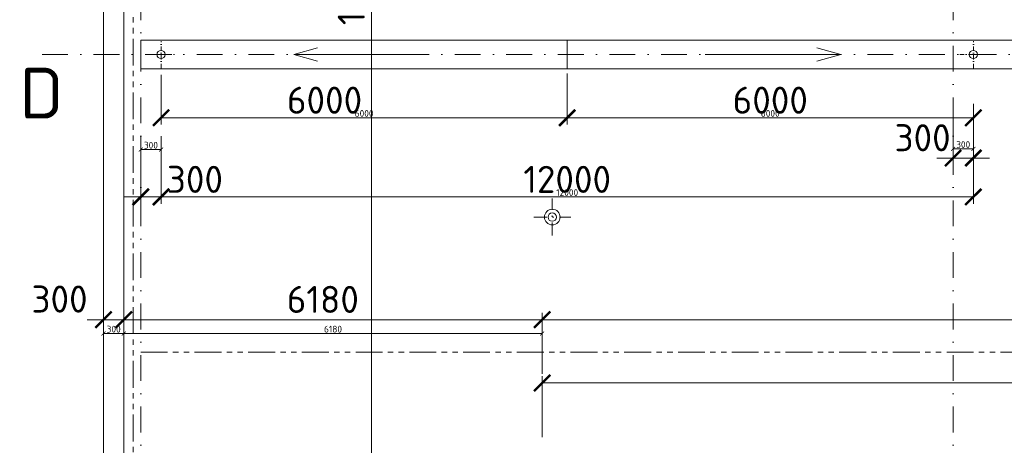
# Model space of a CAD drawing. Header units: millimetres. Extents: x -15830 to 4680139, y -28864 to 2281735.
# Tile 394 of 577: x 218140 to 232686, y 283806 to 290099. Entities that reach past the tile are written whole.
import ezdxf

# ---------------------------------------------------------------- set-up
doc = ezdxf.new("R2010")
doc.units = ezdxf.units.MM
for name, pattern in [('CENTERX2', [101.6, 63.5, -12.7, 12.7, -12.7]), ('DASHDOT', [25.4, 12.7, -6.35, 0, -6.35]), ('PHANTOM2', [31.75, 15.875, -3.175, 3.175, -3.175, 3.175, -3.175])]:
    doc.linetypes.add(name, pattern=pattern)
for name, color, linetype, lineweight in [('A99_N_koty-200', 5, 'Continuous', 5), ('A99_N_koty-200 @ 200', 5, 'Continuous', 5), ('A99_N_koty-200 @ 50', 5, 'Continuous', 5), ('A99_N_koty-vysk', 160, 'Continuous', 5), ('A99_N_txt-popis-200', 240, 'Continuous', 5), ('A99_S_kce-demolice', 30, 'Continuous', 20), ('A99_S_kce-pohl', 7, 'Continuous', 5), ('A99_S_osy', 1, 'CENTERX2', 5)]:
    doc.layers.add(name, color=color, linetype=linetype, lineweight=lineweight)
doc.styles.add('A99_kota', font='isocpeur.ttf', dxfattribs={"height": 2})
doc.styles.add('ad_popis 100', font='isocpeur.ttf', dxfattribs={"height": 200})
doc.dimstyles.new('A99_kota_200 new', dxfattribs={"dimscale": 200, "dimtxt": 2, "dimasz": 1.2, "dimexe": 0.5, "dimexo": 1.5, "dimgap": 0.3, "dimtad": 1, "dimdec": 0, "dimzin": 3, "dimdsep": 46, "dimtxsty": 'A99_kota', "dimblk": 'ARCHTICK', "dimcen": 2.5, "dimazin": 2, "dimtfac": 0.75, "dimtdec": 0, "dimtmove": 2, "dimatfit": 0, "dimfxl": 0, "dimtolj": 1, "dimtzin": 0, "dimlwd": 5, "dimlwe": 5, "dimarcsym": 0})

# ---------------------------------------------------------------- blocks, each defined once
blk = doc.blocks.new('_ArchTick')
at = {"color": 0, "linetype": 'ByBlock', "const_width": 0.15}
blk.add_lwpolyline([(-0.5, -0.5), (0.5, 0.5)], dxfattribs=at)
blk = doc.blocks.new('*D321')
at = {"layer": 'A99_N_koty-200', "color": 0, "linetype": 'Continuous', "lineweight": 5, "transparency": 16777216}
for p, q in [((219379, 285663), (219379, 285763)), ((219679, 285663), (219679, 285763)), ((219379, 285663), (219139, 285663)), ((219379, 285663), (219679, 285663)), ((219679, 285663), (219919, 285663))]:
    blk.add_line(p, q, dxfattribs=at)
at = {"layer": 'Defpoints', "color": 0, "linetype": 'Continuous', "transparency": 16777216}
for p in [(219379, 285663), (219679, 285663), (219679, 285663)]:
    blk.add_point(p, dxfattribs=at)
at = {"layer": 'A99_N_koty-200', "color": 0, "linetype": 'Continuous', "lineweight": 5, "transparency": 16777216, "xscale": 240, "yscale": 240, "zscale": 240}
blk.add_blockref('_ArchTick', (219379, 285663), dxfattribs=at)
at = {"layer": 'A99_N_koty-200', "color": 0, "linetype": 'Continuous', "lineweight": 5, "transparency": 16777216, "xscale": 240, "yscale": 240, "zscale": 240, "rotation": 180}
blk.add_blockref('_ArchTick', (219679, 285663), dxfattribs=at)
at = {"layer": 'A99_N_koty-200', "color": 0, "linetype": 'Continuous', "transparency": 16777216, "insert": (218729, 285968), "char_height": 400, "attachment_point": 5, "style": 'A99_kota'}
blk.add_mtext('\\A1;300', dxfattribs=at)
blk = doc.blocks.new('*D322')
at = {"layer": 'A99_N_koty-200', "color": 0, "linetype": 'Continuous', "lineweight": 5, "transparency": 16777216}
for p, q in [((219379, 285588), (219379, 285433)), ((219679, 285588), (219679, 285433)), ((219379, 285458), (219679, 285458))]:
    blk.add_line(p, q, dxfattribs=at)
at = {"layer": 'Defpoints', "color": 0, "linetype": 'Continuous', "transparency": 16777216}
for p in [(219379, 285663), (219679, 285663), (219679, 285458)]:
    blk.add_point(p, dxfattribs=at)
at = {"layer": 'A99_N_koty-200', "color": 0, "linetype": 'Continuous', "lineweight": 5, "transparency": 16777216, "xscale": 60, "yscale": 60, "zscale": 60, "rotation": 180}
blk.add_blockref('_ArchTick', (219379, 285458), dxfattribs=at)
at = {"layer": 'A99_N_koty-200', "color": 0, "linetype": 'Continuous', "lineweight": 5, "transparency": 16777216, "xscale": 60, "yscale": 60, "zscale": 60}
blk.add_blockref('_ArchTick', (219679, 285458), dxfattribs=at)
at = {"layer": 'A99_N_koty-200', "color": 0, "linetype": 'Continuous', "transparency": 16777216, "insert": (219529, 285523), "char_height": 100, "attachment_point": 5, "style": 'A99_kota'}
blk.add_mtext('\\A1;300', dxfattribs=at)
blk = doc.blocks.new('*D323')
at = {"layer": 'A99_N_koty-200', "color": 0, "linetype": 'Continuous', "lineweight": 5, "transparency": 16777216}
for p, q in [((219679, 285663), (219679, 285763)), ((225859, 284863), (225859, 285763)), ((219679, 285663), (225859, 285663))]:
    blk.add_line(p, q, dxfattribs=at)
at = {"layer": 'Defpoints', "color": 0, "linetype": 'Continuous', "transparency": 16777216}
for p in [(219679, 285663), (225859, 285663), (225859, 283533)]:
    blk.add_point(p, dxfattribs=at)
at = {"layer": 'A99_N_koty-200', "color": 0, "linetype": 'Continuous', "lineweight": 5, "transparency": 16777216, "xscale": 240, "yscale": 240, "zscale": 240, "rotation": 180}
blk.add_blockref('_ArchTick', (219679, 285663), dxfattribs=at)
at = {"layer": 'A99_N_koty-200', "color": 0, "linetype": 'Continuous', "lineweight": 5, "transparency": 16777216, "xscale": 240, "yscale": 240, "zscale": 240}
blk.add_blockref('_ArchTick', (225859, 285663), dxfattribs=at)
at = {"layer": 'A99_N_koty-200', "color": 0, "linetype": 'Continuous', "transparency": 16777216, "insert": (222619, 285963), "char_height": 400, "attachment_point": 5, "style": 'A99_kota'}
blk.add_mtext('\\A1;6180', dxfattribs=at)
blk = doc.blocks.new('*D324')
at = {"layer": 'A99_N_koty-200', "color": 0, "linetype": 'Continuous', "lineweight": 5, "transparency": 16777216}
for p, q in [((219679, 285588), (219679, 285433)), ((219679, 285458), (225859, 285458)), ((225859, 285258), (225859, 285483))]:
    blk.add_line(p, q, dxfattribs=at)
at = {"layer": 'Defpoints', "color": 0, "linetype": 'Continuous', "transparency": 16777216}
for p in [(219679, 285663), (225859, 285458), (225859, 283533)]:
    blk.add_point(p, dxfattribs=at)
at = {"layer": 'A99_N_koty-200', "color": 0, "linetype": 'Continuous', "lineweight": 5, "transparency": 16777216, "xscale": 60, "yscale": 60, "zscale": 60, "rotation": 180}
blk.add_blockref('_ArchTick', (219679, 285458), dxfattribs=at)
at = {"layer": 'A99_N_koty-200', "color": 0, "linetype": 'Continuous', "lineweight": 5, "transparency": 16777216, "xscale": 60, "yscale": 60, "zscale": 60}
blk.add_blockref('_ArchTick', (225859, 285458), dxfattribs=at)
at = {"layer": 'A99_N_koty-200', "color": 0, "linetype": 'Continuous', "transparency": 16777216, "insert": (222769, 285523), "char_height": 100, "attachment_point": 5, "style": 'A99_kota'}
blk.add_mtext('\\A1;6180', dxfattribs=at)
blk = doc.blocks.new('*D325')
at = {"layer": 'A99_N_koty-200', "color": 0, "linetype": 'Continuous', "lineweight": 5, "transparency": 16777216}
for p, q in [((225859, 284863), (225859, 285763)), ((358549, 284863), (358549, 285763)), ((225859, 285663), (358549, 285663))]:
    blk.add_line(p, q, dxfattribs=at)
at = {"layer": 'Defpoints', "color": 0, "linetype": 'Continuous', "transparency": 16777216}
for p in [(358549, 285663), (225859, 283533), (358549, 283533)]:
    blk.add_point(p, dxfattribs=at)
at = {"layer": 'A99_N_koty-200', "color": 0, "linetype": 'Continuous', "lineweight": 5, "transparency": 16777216, "xscale": 240, "yscale": 240, "zscale": 240, "rotation": 180}
blk.add_blockref('_ArchTick', (225859, 285663), dxfattribs=at)
at = {"layer": 'A99_N_koty-200', "color": 0, "linetype": 'Continuous', "lineweight": 5, "transparency": 16777216, "xscale": 240, "yscale": 240, "zscale": 240}
blk.add_blockref('_ArchTick', (358549, 285663), dxfattribs=at)
at = {"layer": 'A99_N_koty-200', "color": 0, "linetype": 'Continuous', "transparency": 16777216, "insert": (285791, 285963), "char_height": 400, "attachment_point": 5, "style": 'A99_kota'}
blk.add_mtext('\\A1;132690', dxfattribs=at)
blk = doc.blocks.new('*D326')
at = {"layer": 'A99_N_koty-200', "color": 0, "linetype": 'Continuous', "lineweight": 5, "transparency": 16777216}
for p, q in [((225859, 285463), (225859, 285688)), ((358549, 285463), (358549, 285688)), ((225859, 285663), (358549, 285663))]:
    blk.add_line(p, q, dxfattribs=at)
at = {"layer": 'Defpoints', "color": 0, "linetype": 'Continuous', "transparency": 16777216}
for p in [(358549, 285663), (225859, 283533), (358549, 283533)]:
    blk.add_point(p, dxfattribs=at)
at = {"layer": 'A99_N_koty-200', "color": 0, "linetype": 'Continuous', "lineweight": 5, "transparency": 16777216, "xscale": 60, "yscale": 60, "zscale": 60, "rotation": 180}
blk.add_blockref('_ArchTick', (225859, 285663), dxfattribs=at)
at = {"layer": 'A99_N_koty-200', "color": 0, "linetype": 'Continuous', "lineweight": 5, "transparency": 16777216, "xscale": 60, "yscale": 60, "zscale": 60}
blk.add_blockref('_ArchTick', (358549, 285663), dxfattribs=at)
at = {"layer": 'A99_N_koty-200', "color": 0, "linetype": 'Continuous', "transparency": 16777216, "insert": (292204, 285728), "char_height": 100, "attachment_point": 5, "style": 'A99_kota'}
blk.add_mtext('\\A1;132690', dxfattribs=at)
blk = doc.blocks.new('*D81')
at = {"layer": 'A99_N_koty-200', "color": 0, "linetype": 'Continuous', "lineweight": 5, "transparency": 16777216}
for p, q in [((224139, 295633), (223239, 295633)), ((223339, 283533), (223339, 295633)), ((224139, 283533), (223239, 283533))]:
    blk.add_line(p, q, dxfattribs=at)
at = {"layer": 'Defpoints', "color": 0, "linetype": 'Continuous', "transparency": 16777216}
for p in [(223339, 295633), (225859, 295633), (225859, 283533)]:
    blk.add_point(p, dxfattribs=at)
at = {"layer": 'A99_N_koty-200', "color": 0, "linetype": 'Continuous', "lineweight": 5, "transparency": 16777216, "xscale": 240, "yscale": 240, "zscale": 240}
for p, rotation in [((223339, 295633), 89.9999999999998), ((223339, 283533), 269.9999999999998)]:
    blk.add_blockref('_ArchTick', p, dxfattribs=dict(at, rotation=rotation))
at = {"layer": 'A99_N_koty-200', "color": 0, "linetype": 'Continuous', "transparency": 16777216, "insert": (223039, 290628), "char_height": 400, "attachment_point": 5, "rotation": 90, "style": 'A99_kota'}
blk.add_mtext('\\A1;12100', dxfattribs=at)
blk = doc.blocks.new('*D82')
at = {"layer": 'A99_N_koty-200', "color": 0, "linetype": 'Continuous', "lineweight": 5, "transparency": 16777216}
for p, q in [((223539, 295633), (223314, 295633)), ((223339, 283533), (223339, 295633)), ((223539, 283533), (223314, 283533))]:
    blk.add_line(p, q, dxfattribs=at)
at = {"layer": 'Defpoints', "color": 0, "linetype": 'Continuous', "transparency": 16777216}
for p in [(223339, 295633), (225859, 295633), (225859, 283533)]:
    blk.add_point(p, dxfattribs=at)
at = {"layer": 'A99_N_koty-200', "color": 0, "linetype": 'Continuous', "lineweight": 5, "transparency": 16777216, "xscale": 60, "yscale": 60, "zscale": 60}
for p, rotation in [((223339, 295633), 89.9999999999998), ((223339, 283533), 269.9999999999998)]:
    blk.add_blockref('_ArchTick', p, dxfattribs=dict(at, rotation=rotation))
at = {"layer": 'A99_N_koty-200', "color": 0, "linetype": 'Continuous', "transparency": 16777216, "insert": (223039, 290628), "char_height": 100, "attachment_point": 5, "rotation": 90, "style": 'A99_kota'}
blk.add_mtext('\\A1;12100', dxfattribs=at)
blk = doc.blocks.new('*D532')
at = {"layer": 'A99_N_koty-200', "color": 0, "linetype": 'Continuous', "lineweight": 5, "transparency": 16777216}
for p, q in [((231929, 288853), (231929, 287953)), ((232229, 288853), (232229, 287953)), ((231929, 288053), (231689, 288053)), ((231929, 288053), (232229, 288053)), ((232229, 288053), (232469, 288053))]:
    blk.add_line(p, q, dxfattribs=at)
at = {"layer": 'Defpoints', "color": 0, "linetype": 'Continuous', "transparency": 16777216}
for p in [(232229, 289583), (231929, 289318), (232229, 288053)]:
    blk.add_point(p, dxfattribs=at)
at = {"layer": 'A99_N_koty-200', "color": 0, "linetype": 'Continuous', "lineweight": 5, "transparency": 16777216, "xscale": 240, "yscale": 240, "zscale": 240}
blk.add_blockref('_ArchTick', (231929, 288053), dxfattribs=at)
at = {"layer": 'A99_N_koty-200', "color": 0, "linetype": 'Continuous', "lineweight": 5, "transparency": 16777216, "xscale": 240, "yscale": 240, "zscale": 240, "rotation": 180}
blk.add_blockref('_ArchTick', (232229, 288053), dxfattribs=at)
at = {"layer": 'A99_N_koty-200', "color": 0, "linetype": 'Continuous', "transparency": 16777216, "insert": (231479, 288353), "char_height": 400, "attachment_point": 5, "style": 'A99_kota'}
blk.add_mtext('\\A1;300', dxfattribs=at)
blk = doc.blocks.new('*D533')
at = {"layer": 'A99_N_koty-200', "color": 0, "linetype": 'Continuous', "lineweight": 5, "transparency": 16777216}
for p, q in [((231929, 288388), (231929, 288163)), ((232229, 288388), (232229, 288163)), ((231929, 288188), (232229, 288188))]:
    blk.add_line(p, q, dxfattribs=at)
at = {"layer": 'Defpoints', "color": 0, "linetype": 'Continuous', "transparency": 16777216}
for p in [(232229, 289583), (231929, 289318), (232229, 288188)]:
    blk.add_point(p, dxfattribs=at)
at = {"layer": 'A99_N_koty-200', "color": 0, "linetype": 'Continuous', "lineweight": 5, "transparency": 16777216, "xscale": 60, "yscale": 60, "zscale": 60, "rotation": 180}
blk.add_blockref('_ArchTick', (231929, 288188), dxfattribs=at)
at = {"layer": 'A99_N_koty-200', "color": 0, "linetype": 'Continuous', "lineweight": 5, "transparency": 16777216, "xscale": 60, "yscale": 60, "zscale": 60}
blk.add_blockref('_ArchTick', (232229, 288188), dxfattribs=at)
at = {"layer": 'A99_N_koty-200', "color": 0, "linetype": 'Continuous', "transparency": 16777216, "insert": (232079, 288253), "char_height": 100, "attachment_point": 5, "style": 'A99_kota'}
blk.add_mtext('\\A1;300', dxfattribs=at)
blk = doc.blocks.new('*D534')
at = {"layer": 'A99_N_koty-200', "color": 0, "linetype": 'Continuous', "lineweight": 5, "transparency": 16777216}
for p, q in [((219929, 288278), (219929, 287378)), ((220229, 288278), (220229, 287378)), ((219929, 287478), (219689, 287478)), ((219929, 287478), (220229, 287478)), ((220229, 287478), (220469, 287478))]:
    blk.add_line(p, q, dxfattribs=at)
at = {"layer": 'Defpoints', "color": 0, "linetype": 'Continuous', "transparency": 16777216}
for p in [(220229, 289583), (219929, 289308), (220229, 287478)]:
    blk.add_point(p, dxfattribs=at)
at = {"layer": 'A99_N_koty-200', "color": 0, "linetype": 'Continuous', "lineweight": 5, "transparency": 16777216, "xscale": 240, "yscale": 240, "zscale": 240}
blk.add_blockref('_ArchTick', (219929, 287478), dxfattribs=at)
at = {"layer": 'A99_N_koty-200', "color": 0, "linetype": 'Continuous', "lineweight": 5, "transparency": 16777216, "xscale": 240, "yscale": 240, "zscale": 240, "rotation": 180}
blk.add_blockref('_ArchTick', (220229, 287478), dxfattribs=at)
at = {"layer": 'A99_N_koty-200', "color": 0, "linetype": 'Continuous', "transparency": 16777216, "insert": (220729, 287738), "char_height": 400, "attachment_point": 5, "style": 'A99_kota'}
blk.add_mtext('\\A1;300', dxfattribs=at)
blk = doc.blocks.new('*D535')
at = {"layer": 'A99_N_koty-200', "color": 0, "linetype": 'Continuous', "lineweight": 5, "transparency": 16777216}
for p, q in [((219929, 288378), (219929, 288153)), ((220229, 288378), (220229, 288153)), ((219929, 288178), (220229, 288178))]:
    blk.add_line(p, q, dxfattribs=at)
at = {"layer": 'Defpoints', "color": 0, "linetype": 'Continuous', "transparency": 16777216}
for p in [(220229, 289583), (219929, 289308), (220229, 288178)]:
    blk.add_point(p, dxfattribs=at)
at = {"layer": 'A99_N_koty-200', "color": 0, "linetype": 'Continuous', "lineweight": 5, "transparency": 16777216, "xscale": 60, "yscale": 60, "zscale": 60, "rotation": 180}
blk.add_blockref('_ArchTick', (219929, 288178), dxfattribs=at)
at = {"layer": 'A99_N_koty-200', "color": 0, "linetype": 'Continuous', "lineweight": 5, "transparency": 16777216, "xscale": 60, "yscale": 60, "zscale": 60}
blk.add_blockref('_ArchTick', (220229, 288178), dxfattribs=at)
at = {"layer": 'A99_N_koty-200', "color": 0, "linetype": 'Continuous', "transparency": 16777216, "insert": (220079, 288243), "char_height": 100, "attachment_point": 5, "style": 'A99_kota'}
blk.add_mtext('\\A1;300', dxfattribs=at)
blk = doc.blocks.new('*D536')
at = {"layer": 'A99_N_koty-200', "color": 0, "linetype": 'Continuous', "lineweight": 5, "transparency": 16777216}
for p, q in [((220229, 288278), (220229, 287378)), ((232229, 288278), (232229, 287378)), ((220229, 287478), (232229, 287478))]:
    blk.add_line(p, q, dxfattribs=at)
at = {"layer": 'Defpoints', "color": 0, "linetype": 'Continuous', "transparency": 16777216}
for p in [(220229, 289583), (232229, 289583), (232229, 287478)]:
    blk.add_point(p, dxfattribs=at)
at = {"layer": 'A99_N_koty-200', "color": 0, "linetype": 'Continuous', "lineweight": 5, "transparency": 16777216, "xscale": 240, "yscale": 240, "zscale": 240, "rotation": 180}
blk.add_blockref('_ArchTick', (220229, 287478), dxfattribs=at)
at = {"layer": 'A99_N_koty-200', "color": 0, "linetype": 'Continuous', "lineweight": 5, "transparency": 16777216, "xscale": 240, "yscale": 240, "zscale": 240}
blk.add_blockref('_ArchTick', (232229, 287478), dxfattribs=at)
at = {"layer": 'A99_N_koty-200', "color": 0, "linetype": 'Continuous', "transparency": 16777216, "insert": (226229, 287738), "char_height": 400, "attachment_point": 5, "style": 'A99_kota'}
blk.add_mtext('\\A1;12000', dxfattribs=at)
blk = doc.blocks.new('*D537')
at = {"layer": 'A99_N_koty-200', "color": 0, "linetype": 'Continuous', "lineweight": 5, "transparency": 16777216}
for p, q in [((220229, 287678), (220229, 287453)), ((232229, 287678), (232229, 287453)), ((220229, 287478), (232229, 287478))]:
    blk.add_line(p, q, dxfattribs=at)
at = {"layer": 'Defpoints', "color": 0, "linetype": 'Continuous', "transparency": 16777216}
for p in [(220229, 289583), (232229, 289583), (232229, 287478)]:
    blk.add_point(p, dxfattribs=at)
at = {"layer": 'A99_N_koty-200', "color": 0, "linetype": 'Continuous', "lineweight": 5, "transparency": 16777216, "xscale": 60, "yscale": 60, "zscale": 60, "rotation": 180}
blk.add_blockref('_ArchTick', (220229, 287478), dxfattribs=at)
at = {"layer": 'A99_N_koty-200', "color": 0, "linetype": 'Continuous', "lineweight": 5, "transparency": 16777216, "xscale": 60, "yscale": 60, "zscale": 60}
blk.add_blockref('_ArchTick', (232229, 287478), dxfattribs=at)
at = {"layer": 'A99_N_koty-200', "color": 0, "linetype": 'Continuous', "transparency": 16777216, "insert": (226229, 287543), "char_height": 100, "attachment_point": 5, "style": 'A99_kota'}
blk.add_mtext('\\A1;12000', dxfattribs=at)
blk = doc.blocks.new('*D538')
at = {"layer": 'A99_N_koty-200', "color": 0, "linetype": 'Continuous', "lineweight": 5, "transparency": 16777216}
for p, q in [((220229, 289283), (220229, 288548)), ((226229, 289303), (226229, 288548)), ((220229, 288648), (226229, 288648))]:
    blk.add_line(p, q, dxfattribs=at)
at = {"layer": 'Defpoints', "color": 0, "linetype": 'Continuous', "transparency": 16777216}
for p in [(220229, 289583), (226229, 289603), (226229, 288648)]:
    blk.add_point(p, dxfattribs=at)
at = {"layer": 'A99_N_koty-200', "color": 0, "linetype": 'Continuous', "lineweight": 5, "transparency": 16777216, "xscale": 240, "yscale": 240, "zscale": 240, "rotation": 180}
blk.add_blockref('_ArchTick', (220229, 288648), dxfattribs=at)
at = {"layer": 'A99_N_koty-200', "color": 0, "linetype": 'Continuous', "lineweight": 5, "transparency": 16777216, "xscale": 240, "yscale": 240, "zscale": 240}
blk.add_blockref('_ArchTick', (226229, 288648), dxfattribs=at)
at = {"layer": 'A99_N_koty-200', "color": 0, "linetype": 'Continuous', "transparency": 16777216, "insert": (222644, 288908), "char_height": 400, "attachment_point": 5, "style": 'A99_kota'}
blk.add_mtext('\\A1;6000', dxfattribs=at)
blk = doc.blocks.new('*D539')
at = {"layer": 'A99_N_koty-200', "color": 0, "linetype": 'Continuous', "lineweight": 5, "transparency": 16777216}
for p, q in [((220229, 288848), (220229, 288623)), ((226229, 288848), (226229, 288623)), ((220229, 288648), (226229, 288648))]:
    blk.add_line(p, q, dxfattribs=at)
at = {"layer": 'Defpoints', "color": 0, "linetype": 'Continuous', "transparency": 16777216}
for p in [(220229, 289583), (226229, 289603), (226229, 288648)]:
    blk.add_point(p, dxfattribs=at)
at = {"layer": 'A99_N_koty-200', "color": 0, "linetype": 'Continuous', "lineweight": 5, "transparency": 16777216, "xscale": 60, "yscale": 60, "zscale": 60, "rotation": 180}
blk.add_blockref('_ArchTick', (220229, 288648), dxfattribs=at)
at = {"layer": 'A99_N_koty-200', "color": 0, "linetype": 'Continuous', "lineweight": 5, "transparency": 16777216, "xscale": 60, "yscale": 60, "zscale": 60}
blk.add_blockref('_ArchTick', (226229, 288648), dxfattribs=at)
at = {"layer": 'A99_N_koty-200', "color": 0, "linetype": 'Continuous', "transparency": 16777216, "insert": (223229, 288713), "char_height": 100, "attachment_point": 5, "style": 'A99_kota'}
blk.add_mtext('\\A1;6000', dxfattribs=at)
blk = doc.blocks.new('*D540')
at = {"layer": 'A99_N_koty-200', "color": 0, "linetype": 'Continuous', "lineweight": 5, "transparency": 16777216}
for p, q in [((226229, 289303), (226229, 288548)), ((232229, 288648), (226229, 288648)), ((232229, 288673), (232229, 288548))]:
    blk.add_line(p, q, dxfattribs=at)
at = {"layer": 'Defpoints', "color": 0, "linetype": 'Continuous', "transparency": 16777216}
for p in [(226229, 289603), (232229, 288973), (226229, 288648)]:
    blk.add_point(p, dxfattribs=at)
at = {"layer": 'A99_N_koty-200', "color": 0, "linetype": 'Continuous', "lineweight": 5, "transparency": 16777216, "xscale": 240, "yscale": 240, "zscale": 240, "rotation": 180}
blk.add_blockref('_ArchTick', (226229, 288648), dxfattribs=at)
at = {"layer": 'A99_N_koty-200', "color": 0, "linetype": 'Continuous', "lineweight": 5, "transparency": 16777216, "xscale": 240, "yscale": 240, "zscale": 240}
blk.add_blockref('_ArchTick', (232229, 288648), dxfattribs=at)
at = {"layer": 'A99_N_koty-200', "color": 0, "linetype": 'Continuous', "transparency": 16777216, "insert": (229229, 288908), "char_height": 400, "attachment_point": 5, "style": 'A99_kota'}
blk.add_mtext('\\A1;6000', dxfattribs=at)
blk = doc.blocks.new('*D541')
at = {"layer": 'A99_N_koty-200', "color": 0, "linetype": 'Continuous', "lineweight": 5, "transparency": 16777216}
for p, q in [((226229, 288848), (226229, 288623)), ((232229, 288848), (232229, 288623)), ((232229, 288648), (226229, 288648))]:
    blk.add_line(p, q, dxfattribs=at)
at = {"layer": 'Defpoints', "color": 0, "linetype": 'Continuous', "transparency": 16777216}
for p in [(226229, 289603), (232229, 288973), (226229, 288648)]:
    blk.add_point(p, dxfattribs=at)
at = {"layer": 'A99_N_koty-200', "color": 0, "linetype": 'Continuous', "lineweight": 5, "transparency": 16777216, "xscale": 60, "yscale": 60, "zscale": 60, "rotation": 180}
blk.add_blockref('_ArchTick', (226229, 288648), dxfattribs=at)
at = {"layer": 'A99_N_koty-200', "color": 0, "linetype": 'Continuous', "lineweight": 5, "transparency": 16777216, "xscale": 60, "yscale": 60, "zscale": 60}
blk.add_blockref('_ArchTick', (232229, 288648), dxfattribs=at)
at = {"layer": 'A99_N_koty-200', "color": 0, "linetype": 'Continuous', "transparency": 16777216, "insert": (229229, 288713), "char_height": 100, "attachment_point": 5, "style": 'A99_kota'}
blk.add_mtext('\\A1;6000', dxfattribs=at)
blk = doc.blocks.new('*D562')
at = {"layer": 'A99_N_koty-200', "color": 0, "linetype": 'Continuous', "lineweight": 5, "transparency": 16777216}
for p, q in [((225859, 283928), (225859, 284828)), ((358549, 283928), (358549, 284828)), ((358549, 284728), (225859, 284728))]:
    blk.add_line(p, q, dxfattribs=at)
at = {"layer": 'Defpoints', "color": 0, "linetype": 'Continuous', "transparency": 16777216}
for p in [(225859, 284728), (225859, 283533), (358549, 283533)]:
    blk.add_point(p, dxfattribs=at)
at = {"layer": 'A99_N_koty-200', "color": 0, "linetype": 'Continuous', "lineweight": 5, "transparency": 16777216, "xscale": 240, "yscale": 240, "zscale": 240, "rotation": 180}
blk.add_blockref('_ArchTick', (225859, 284728), dxfattribs=at)
at = {"layer": 'A99_N_koty-200', "color": 0, "linetype": 'Continuous', "lineweight": 5, "transparency": 16777216, "xscale": 240, "yscale": 240, "zscale": 240}
blk.add_blockref('_ArchTick', (358549, 284728), dxfattribs=at)
at = {"layer": 'A99_N_koty-200', "color": 0, "linetype": 'Continuous', "transparency": 16777216, "insert": (285996, 285068), "char_height": 400, "attachment_point": 5, "style": 'A99_kota'}
blk.add_mtext('\\A1;stávající světlík s výplní z drátoskla', dxfattribs=at)
blk = doc.blocks.new('*D563')
at = {"layer": 'A99_N_koty-200', "color": 0, "linetype": 'Continuous', "lineweight": 5, "transparency": 16777216}
for p, q in [((225859, 284528), (225859, 284753)), ((358549, 284728), (225859, 284728)), ((358549, 284528), (358549, 284753))]:
    blk.add_line(p, q, dxfattribs=at)
at = {"layer": 'Defpoints', "color": 0, "linetype": 'Continuous', "transparency": 16777216}
for p in [(225859, 284728), (225859, 283533), (358549, 283533)]:
    blk.add_point(p, dxfattribs=at)
at = {"layer": 'A99_N_koty-200', "color": 0, "linetype": 'Continuous', "lineweight": 5, "transparency": 16777216, "xscale": 60, "yscale": 60, "zscale": 60, "rotation": 180}
blk.add_blockref('_ArchTick', (225859, 284728), dxfattribs=at)
at = {"layer": 'A99_N_koty-200', "color": 0, "linetype": 'Continuous', "lineweight": 5, "transparency": 16777216, "xscale": 60, "yscale": 60, "zscale": 60}
blk.add_blockref('_ArchTick', (358549, 284728), dxfattribs=at)
at = {"layer": 'A99_N_koty-200', "color": 0, "linetype": 'Continuous', "transparency": 16777216, "insert": (292204, 284813), "char_height": 100, "attachment_point": 5, "style": 'A99_kota'}
blk.add_mtext('\\A1;stávající světlík s výplní z drátoskla', dxfattribs=at)
blk = doc.blocks.new('*U797')
at = {"layer": 'A99_N_koty-200 @ 200', "linetype": 'Continuous'}
dim = blk.add_linear_dim(base=(219679, 285663.3), p1=(219379, 285663.3), p2=(219679, 285663.3), dimstyle='A99_kota_200 new', override={"dimscale": 200, "dimtix": 1, "dimtofl": 1, "dimtmove": 2, "dimatfit": 0}, dxfattribs=at)
dim.commit()
dim.dimension.update_dxf_attribs({"geometry": '*D321', "text_midpoint": (218729, 285968.3), "dimtype": 128})
at = {"layer": 'A99_N_koty-200 @ 50', "linetype": 'Continuous'}
dim = blk.add_linear_dim(base=(219679, 285458.3), p1=(219379, 285663.3), p2=(219679, 285663.3), dimstyle='A99_kota_200 new', override={"dimscale": 50, "dimtix": 1, "dimtofl": 1, "dimtmove": 2, "dimatfit": 0}, dxfattribs=at)
dim.commit()
dim.dimension.update_dxf_attribs({"geometry": '*D322', "text_midpoint": (219529, 285523.3)})
blk = doc.blocks.new('*U798')
at = {"layer": 'A99_N_koty-200 @ 200', "linetype": 'Continuous'}
dim = blk.add_linear_dim(base=(225859, 285663.3), p1=(219679, 285663.3), p2=(225859, 283533.3), dimstyle='A99_kota_200 new', override={"dimscale": 200, "dimtix": 1, "dimtofl": 1, "dimtmove": 2, "dimatfit": 0}, dxfattribs=at)
dim.commit()
dim.dimension.update_dxf_attribs({"geometry": '*D323', "text_midpoint": (222619, 285963.3), "dimtype": 128})
at = {"layer": 'A99_N_koty-200 @ 50', "linetype": 'Continuous'}
dim = blk.add_linear_dim(base=(225859, 285458.3), p1=(219679, 285663.3), p2=(225859, 283533.3), dimstyle='A99_kota_200 new', override={"dimscale": 50, "dimtix": 1, "dimtofl": 1, "dimtmove": 2, "dimatfit": 0}, dxfattribs=at)
dim.commit()
dim.dimension.update_dxf_attribs({"geometry": '*D324', "text_midpoint": (222769, 285523.3)})
blk = doc.blocks.new('*U799')
at = {"layer": 'A99_N_koty-200 @ 200', "linetype": 'Continuous'}
dim = blk.add_linear_dim(base=(358549, 285663.3), p1=(225859, 283533.3), p2=(358549, 283533.3), dimstyle='A99_kota_200 new', override={"dimscale": 200, "dimtix": 1, "dimtofl": 1, "dimtmove": 2, "dimatfit": 0}, dxfattribs=at)
dim.commit()
dim.dimension.update_dxf_attribs({"geometry": '*D325', "text_midpoint": (285791.5, 285963.3), "dimtype": 128})
at = {"layer": 'A99_N_koty-200 @ 50', "linetype": 'Continuous'}
dim = blk.add_linear_dim(base=(358549, 285663.3), p1=(225859, 283533.3), p2=(358549, 283533.3), dimstyle='A99_kota_200 new', override={"dimscale": 50, "dimtix": 1, "dimtofl": 1, "dimtmove": 2, "dimatfit": 0}, dxfattribs=at)
dim.commit()
dim.dimension.update_dxf_attribs({"geometry": '*D326', "text_midpoint": (292204, 285728.3)})
blk = doc.blocks.new('*U819')
at = {"layer": 'A99_N_koty-200 @ 200', "linetype": 'Continuous'}
dim = blk.add_linear_dim(base=(223339, 295633.3), p1=(225859, 283533.3), p2=(225859, 295633.3), angle=90, dimstyle='A99_kota_200 new', override={"dimscale": 200, "dimtix": 1, "dimtofl": 1, "dimtmove": 2, "dimatfit": 0}, dxfattribs=at)
dim.commit()
dim.dimension.update_dxf_attribs({"geometry": '*D81', "text_midpoint": (223039, 290628.3), "dimtype": 128})
at = {"layer": 'A99_N_koty-200 @ 50', "linetype": 'Continuous'}
dim = blk.add_linear_dim(base=(223339, 295633.3), p1=(225859, 283533.3), p2=(225859, 295633.3), angle=90, dimstyle='A99_kota_200 new', override={"dimscale": 50, "dimtix": 1, "dimtofl": 1, "dimtmove": 2, "dimatfit": 0}, dxfattribs=at)
dim.commit()
dim.dimension.update_dxf_attribs({"geometry": '*D82', "text_midpoint": (223039, 290628.3), "dimtype": 128})
blk = doc.blocks.new('*U885')
at = {"layer": 'A99_N_koty-200 @ 200', "linetype": 'Continuous'}
dim = blk.add_linear_dim(base=(232229, 288053.3), p1=(231929, 289318.3), p2=(232229, 289583.3), dimstyle='A99_kota_200 new', override={"dimscale": 200, "dimtix": 1, "dimtofl": 1, "dimtmove": 2, "dimatfit": 0}, dxfattribs=at)
dim.commit()
dim.dimension.update_dxf_attribs({"geometry": '*D532', "text_midpoint": (231479, 288353.3), "dimtype": 128})
at = {"layer": 'A99_N_koty-200 @ 50', "linetype": 'Continuous'}
dim = blk.add_linear_dim(base=(232229, 288188.3), p1=(231929, 289318.3), p2=(232229, 289583.3), dimstyle='A99_kota_200 new', override={"dimscale": 50, "dimtix": 1, "dimtofl": 1, "dimtmove": 2, "dimatfit": 0}, dxfattribs=at)
dim.commit()
dim.dimension.update_dxf_attribs({"geometry": '*D533', "text_midpoint": (232079, 288253.3)})
blk = doc.blocks.new('*U886')
at = {"layer": 'A99_N_koty-200 @ 200', "linetype": 'Continuous'}
dim = blk.add_linear_dim(base=(220229, 287478.3), p1=(219929, 289308.3), p2=(220229, 289583.3), dimstyle='A99_kota_200 new', override={"dimscale": 200, "dimtix": 1, "dimtofl": 1, "dimtmove": 2, "dimatfit": 0}, dxfattribs=at)
dim.commit()
dim.dimension.update_dxf_attribs({"geometry": '*D534', "text_midpoint": (220729, 287738.3), "dimtype": 128})
at = {"layer": 'A99_N_koty-200 @ 50', "linetype": 'Continuous'}
dim = blk.add_linear_dim(base=(220229, 288178.3), p1=(219929, 289308.3), p2=(220229, 289583.3), dimstyle='A99_kota_200 new', override={"dimscale": 50, "dimtix": 1, "dimtofl": 1, "dimtmove": 2, "dimatfit": 0}, dxfattribs=at)
dim.commit()
dim.dimension.update_dxf_attribs({"geometry": '*D535', "text_midpoint": (220079, 288243.3)})
blk = doc.blocks.new('*U887')
at = {"layer": 'A99_N_koty-200 @ 200', "linetype": 'Continuous'}
dim = blk.add_linear_dim(base=(232229, 287478.3), p1=(220229, 289583.3), p2=(232229, 289583.3), dimstyle='A99_kota_200 new', override={"dimscale": 200, "dimtix": 1, "dimtofl": 1, "dimtmove": 2, "dimatfit": 0}, dxfattribs=at)
dim.commit()
dim.dimension.update_dxf_attribs({"geometry": '*D536', "text_midpoint": (226229, 287738.3)})
at = {"layer": 'A99_N_koty-200 @ 50', "linetype": 'Continuous'}
dim = blk.add_linear_dim(base=(232229, 287478.3), p1=(220229, 289583.3), p2=(232229, 289583.3), dimstyle='A99_kota_200 new', override={"dimscale": 50, "dimtix": 1, "dimtofl": 1, "dimtmove": 2, "dimatfit": 0}, dxfattribs=at)
dim.commit()
dim.dimension.update_dxf_attribs({"geometry": '*D537', "text_midpoint": (226229, 287543.3)})
blk = doc.blocks.new('*U888')
at = {"layer": 'A99_N_koty-200 @ 200', "linetype": 'Continuous'}
dim = blk.add_linear_dim(base=(226229, 288648.3), p1=(220229, 289583.3), p2=(226229, 289602.9), dimstyle='A99_kota_200 new', override={"dimscale": 200, "dimtix": 1, "dimtofl": 1, "dimtmove": 2, "dimatfit": 0}, dxfattribs=at)
dim.commit()
dim.dimension.update_dxf_attribs({"geometry": '*D538', "text_midpoint": (222644, 288908.3), "dimtype": 128})
at = {"layer": 'A99_N_koty-200 @ 50', "linetype": 'Continuous'}
dim = blk.add_linear_dim(base=(226229, 288648.3), p1=(220229, 289583.3), p2=(226229, 289602.9), dimstyle='A99_kota_200 new', override={"dimscale": 50, "dimtix": 1, "dimtofl": 1, "dimtmove": 2, "dimatfit": 0}, dxfattribs=at)
dim.commit()
dim.dimension.update_dxf_attribs({"geometry": '*D539', "text_midpoint": (223229, 288713.3)})
blk = doc.blocks.new('*U889')
at = {"layer": 'A99_N_koty-200 @ 200', "linetype": 'Continuous'}
dim = blk.add_linear_dim(base=(226229, 288648.3), p1=(232229, 288973.3), p2=(226229, 289602.9), angle=180, dimstyle='A99_kota_200 new', override={"dimscale": 200, "dimtix": 1, "dimtofl": 1, "dimtmove": 2, "dimatfit": 0}, dxfattribs=at)
dim.commit()
dim.dimension.update_dxf_attribs({"geometry": '*D540', "text_midpoint": (229229, 288908.3)})
at = {"layer": 'A99_N_koty-200 @ 50', "linetype": 'Continuous'}
dim = blk.add_linear_dim(base=(226229, 288648.3), p1=(232229, 288973.3), p2=(226229, 289602.9), angle=180, dimstyle='A99_kota_200 new', override={"dimscale": 50, "dimtix": 1, "dimtofl": 1, "dimtmove": 2, "dimatfit": 0}, dxfattribs=at)
dim.commit()
dim.dimension.update_dxf_attribs({"geometry": '*D541', "text_midpoint": (229229, 288713.3)})
blk = doc.blocks.new('*U915')
at = {"layer": 'A99_N_koty-200 @ 200', "linetype": 'Continuous'}
dim = blk.add_linear_dim(base=(225859, 284728.3), p1=(358549, 283533.3), p2=(225859, 283533.3), angle=180, text='stávající světlík s výplní z drátoskla', dimstyle='A99_kota_200 new', override={"dimscale": 200, "dimtix": 1, "dimtofl": 1, "dimtmove": 2, "dimatfit": 0}, dxfattribs=at)
dim.commit()
dim.dimension.update_dxf_attribs({"geometry": '*D562', "text_midpoint": (285996.5, 285068.3), "dimtype": 128})
at = {"layer": 'A99_N_koty-200 @ 50', "linetype": 'Continuous'}
dim = blk.add_linear_dim(base=(225859, 284728.3), p1=(358549, 283533.3), p2=(225859, 283533.3), angle=180, text='stávající světlík s výplní z drátoskla', dimstyle='A99_kota_200 new', override={"dimscale": 50, "dimtix": 1, "dimtofl": 1, "dimtmove": 2, "dimatfit": 0}, dxfattribs=at)
dim.commit()
dim.dimension.update_dxf_attribs({"geometry": '*D563', "text_midpoint": (292204, 284813.3)})

msp = doc.modelspace()

# ---------------------------------------------------------------- linework, layer by layer
at = {"layer": 'A99_N_koty-vysk'}
for points in [[(222188.95, 289583.252), (222538.951, 289683.25)], [(222188.95, 289583.252), (222538.951, 289683.25)], [(230268.95, 289583.252), (229918.95, 289683.25)], [(230268.95, 289583.252), (229918.95, 289683.25)], [(222188.95, 289583.252), (224188.95, 289583.243)], [(222188.95, 289583.252), (222538.95, 289483.25)], [(222188.95, 289583.252), (224188.95, 289583.243)], [(222188.95, 289583.252), (222538.95, 289483.25)], [(230268.95, 289583.252), (228268.95, 289583.243)], [(230268.95, 289583.252), (228268.95, 289583.243)], [(230268.95, 289583.252), (229918.951, 289483.25)], [(230268.95, 289583.252), (229918.951, 289483.25)]]:
    msp.add_lwpolyline(points, dxfattribs=at)
at = {"layer": 'A99_S_kce-demolice', "linetype": 'PHANTOM2', "lineweight": 9, "ltscale": 25}
for points in [[(219817.131, 327123.495), (219817.131, 270995.097)], [(219928.95, 285181.271), (364668.95, 285181.271)]]:
    msp.add_lwpolyline(points, dxfattribs=at)
at = {"layer": 'A99_S_kce-demolice', "linetype": 'DASHDOT', "lineweight": 5, "ltscale": 15}
for points in [[(226008.95, 286907.471), (226008.95, 287452.471)], [(225736.45, 287179.971), (226281.45, 287179.971)]]:
    msp.add_lwpolyline(points, dxfattribs=at)
at = {"layer": 'A99_S_kce-demolice', "linetype": 'Continuous', "lineweight": 5, "ltscale": 0.5}
for radius in [115.974, 62.5]:
    msp.add_circle((226008.95, 287179.971), radius, dxfattribs=at)
at = {"layer": 'A99_S_kce-pohl', "linetype": 'Continuous', "lineweight": 9}
for points in [[(219378.95, 270633.252), (219378.95, 333760.752)], [(219678.95, 270633.252), (219678.95, 333760.752)]]:
    msp.add_lwpolyline(points, dxfattribs=at)
at = {"layer": 'A99_S_kce-pohl', "linetype": 'Continuous', "ltscale": 25}
msp.add_lwpolyline([(364618.95, 289373.252), (364618.95, 289793.252), (219928.95, 289793.252), (219928.95, 289373.252)], close=True, dxfattribs=at)
at = {"layer": 'A99_S_kce-pohl', "linetype": 'DASHDOT', "lineweight": 5, "ltscale": 5}
for points in [[(220228.95, 289383.252), (220228.95, 289783.252)], [(220228.95, 289383.252), (220228.95, 289783.252)], [(232228.95, 289383.252), (232228.95, 289783.252)], [(232228.95, 289383.252), (232228.95, 289783.252)], [(220028.95, 289583.252), (220428.95, 289583.252)], [(220028.95, 289583.252), (220428.95, 289583.252)], [(232028.95, 289583.252), (232428.95, 289583.252)], [(232028.95, 289583.252), (232428.95, 289583.252)]]:
    msp.add_lwpolyline(points, dxfattribs=at)
at = {"layer": 'A99_S_kce-pohl', "linetype": 'Continuous', "ltscale": 25}
msp.add_lwpolyline([(226228.95, 289373.252), (226228.95, 289793.252)], dxfattribs=at)
at = {"layer": 'A99_S_kce-pohl', "linetype": 'Continuous'}
for centre in [(220228.95, 289583.252), (220228.95, 289583.252), (232228.95, 289583.252), (232228.95, 289583.252)]:
    msp.add_circle(centre, 60, dxfattribs=at)
at = {"layer": 'A99_S_osy', "linetype": 'DASHDOT', "lineweight": 5, "ltscale": 30}
for points in [[(219928.95, 344583.252), (219928.95, 269883.252)], [(231928.95, 344583.252), (231928.95, 269713.252)], [(390323.95, 289583.252), (218303.95, 289583.252)]]:
    msp.add_lwpolyline(points, dxfattribs=at)

# ---------------------------------------------------------------- block references
at = {"layer": 'A99_N_koty-200'}
for name in ['*U819', '*U886', '*U888', '*U887', '*U889', '*U885', '*U915', '*U797', '*U798', '*U799']:
    msp.add_blockref(name, (0, 0), dxfattribs=at)

# ---------------------------------------------------------------- texts
at = {"layer": 'A99_N_txt-popis-200', "color": 1, "lineweight": 0, "insert": (218140.453, 289388.252), "char_height": 750, "attachment_point": 1, "style": 'ad_popis 100', "bg_fill": 3, "box_fill_scale": 1, "bg_fill_color": 256, "bg_fill_transparency": 0}
msp.add_mtext_dynamic_manual_height_columns('D', width=832.5, gutter_width=1000, heights=[0], dxfattribs=at)

doc.saveas('drawing.dxf')
